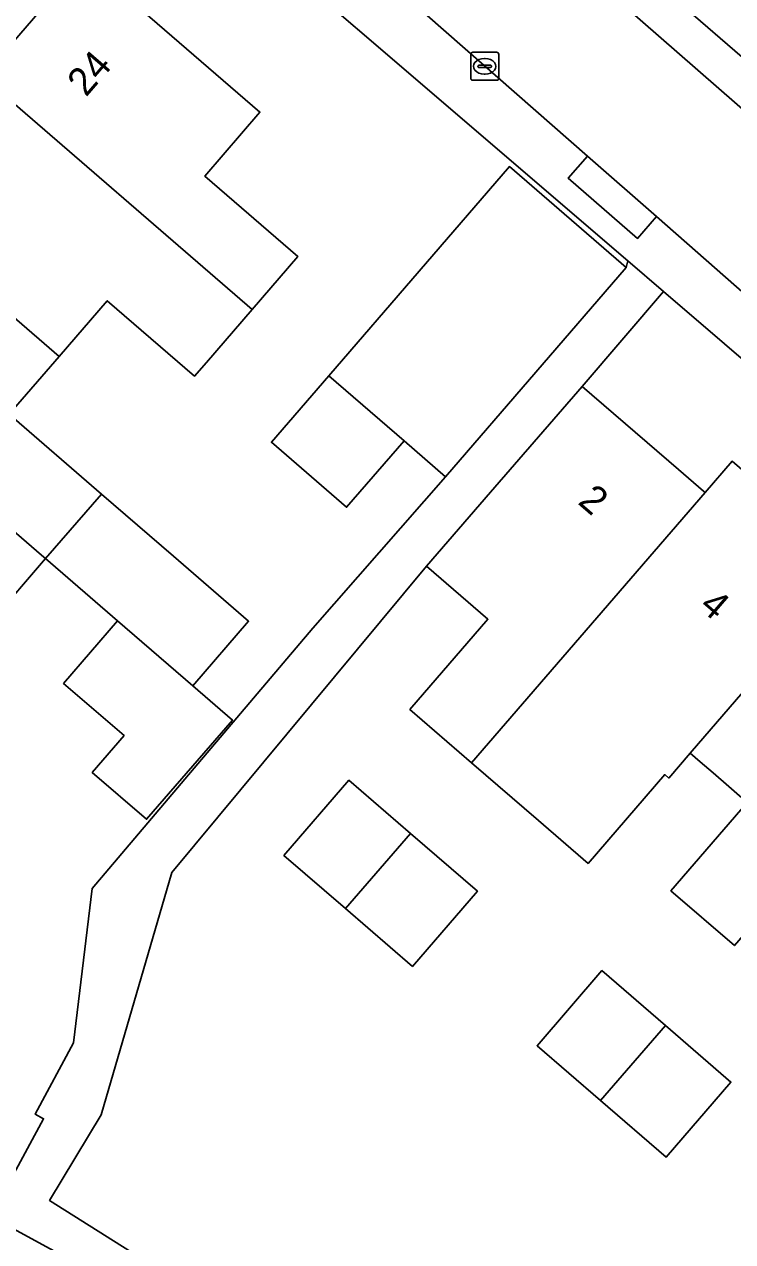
# Model space of a CAD drawing. Extents: x 158352 to 159489, y 383828 to 384603.
# Drawn here: x 159039.72 to 159065.04, y 384024.65 to 384068.15 of the extents above; entities that cross this region are included whole.
import ezdxf

# ---------------------------------------------------------------- set-up
doc = ezdxf.new("R2010")
doc.units = 0
for name, color, linetype in [('IMGEO_Erf', 7, 'Continuous'), ('IMGEO_Groenvoorziening', 7, 'Continuous'), ('IMGEO_Kolk', 7, 'Continuous'), ('IMGEO_Pand', 7, 'Continuous'), ('IMGEO_Pand_nummerreeks', 7, 'Continuous'), ('IMGEO_Rijbaan_lokaal_open', 7, 'Continuous'), ('IMGEO_Voetpad_open', 7, 'Continuous')]:
    doc.layers.add(name, color=color, linetype=linetype)

msp = doc.modelspace()

# ---------------------------------------------------------------- linework, layer by layer
at = {"layer": 'IMGEO_Erf'}
for points in [[(159035.169, 384004.23), (159044.883, 384022.075), (159038.511, 384025.543), (159040.414, 384029.036), (159040.108, 384029.203), (159041.478, 384031.757), (159042.154, 384037.261), (159050.039, 384046.571), (159054.78, 384051.985), (159053.295, 384053.268), (159051.244, 384050.895), (159048.558, 384053.216), (159050.608, 384055.59), (159057.065, 384063.067), (159061.238, 384059.463), (159061.297, 384059.696), (159041.89, 384076.342)], [(159038.241, 384066.277), (159041.85, 384070.452), (159048.145, 384065.012), (159046.171, 384062.728), (159049.501, 384059.852), (159047.865, 384057.96), (159046.232, 384056.07), (159045.807, 384055.578), (159042.686, 384058.275), (159040.963, 384056.281), (159039.179, 384054.216), (159042.479, 384051.364), (159045.051, 384049.141), (159047.739, 384046.818), (159045.745, 384044.511), (159047.16, 384043.288), (159044.092, 384039.739), (159042.152, 384041.415), (159043.288, 384042.729), (159041.127, 384044.597), (159043.058, 384046.833), (159040.485, 384049.056), (159038.553, 384046.821)], [(159062.569, 384058.605), (159059.659, 384055.212), (159063.103, 384052.237), (159063.996, 384051.466), (159064.056, 384051.415), (159065.025, 384052.536), (159069.33, 384048.817), (159069.481, 384048.686), (159069.269, 384048.44), (159073.422, 384044.852), (159076.866, 384041.877), (159077.671, 384041.182), (159077.727, 384041.134), (159077.935, 384041.375), (159082.24, 384037.657), (159081.251, 384036.513), (159081.389, 384036.394), (159082.088, 384035.79), (159085.647, 384032.716), (159087.586, 384034.96), (159087.508, 384035.087), (159084.924, 384038.424)], [(159079.935, 384043.709), (159062.569, 384058.605)], [(159065.104, 384035.228), (159062.837, 384037.186), (159065.562, 384040.34), (159064.341, 384041.396), (159063.876, 384041.797), (159063.525, 384042.101), (159062.758, 384041.214), (159062.616, 384041.337), (159059.876, 384038.164), (159058.101, 384039.697), (159055.712, 384041.761), (159053.509, 384043.664), (159056.296, 384046.889), (159054.105, 384048.782), (159045, 384037.841), (159042.469, 384029.178), (159040.625, 384026.121), (159046.392, 384022.487)]]:
    msp.add_lwpolyline(points, dxfattribs=at)
for points in [[(159055.917, 384037.17), (159053.596, 384034.484), (159051.207, 384036.549), (159049.005, 384038.452), (159051.326, 384041.138), (159053.528, 384039.235)], [(159062.638, 384032.375), (159064.982, 384030.35), (159062.662, 384027.663), (159060.317, 384029.689), (159058.051, 384031.647), (159060.372, 384034.333)]]:
    msp.add_lwpolyline(points, close=True, dxfattribs=at)
at = {"layer": 'IMGEO_Groenvoorziening'}
msp.add_lwpolyline([(159050.8, 384086.238), (159049.737, 384085.023), (159084.241, 384054.827), (159082.23, 384052.422), (159047.486, 384082.448), (159046.647, 384081.489), (159076.165, 384055.717), (159081.639, 384050.956), (159081.812, 384050.789)], dxfattribs=at)
msp.add_lwpolyline([(159049.737, 384085.023), (159047.486, 384082.448), (159082.23, 384052.422), (159084.241, 384054.827)], close=True, dxfattribs=at)
at = {"layer": 'IMGEO_Kolk'}
for p, q in [((159055.68, 384066.225), (159055.68, 384067.077)), ((159055.755, 384067.151), (159056.607, 384067.151)), ((159056.168, 384066.931), (159056.193, 384066.931)), ((159056.681, 384067.077), (159056.681, 384066.225)), ((159055.939, 384066.645), (159055.939, 384066.657)), ((159056.377, 384066.608), (159055.979, 384066.608)), ((159055.982, 384066.694), (159056.38, 384066.694)), ((159056.423, 384066.657), (159056.423, 384066.645)), ((159056.607, 384066.151), (159055.755, 384066.151)), ((159056.191, 384066.371), (159056.166, 384066.371))]:
    msp.add_line(p, q, dxfattribs=at)
for points in [[(159055.68, 384066.225), (159055.68, 384067.077)], [(159055.755, 384067.151), (159056.607, 384067.151)], [(159056.681, 384067.077), (159056.681, 384066.225)], [(159056.607, 384066.151), (159055.755, 384066.151)]]:
    msp.add_lwpolyline(points, dxfattribs=at)
for centre, radius, start, end in [((159055.757, 384067.075), 0.0765, 91.552, 178.448), ((159055.757, 384067.075), 0.0765, 91.552, 178.448), ((159056.605, 384067.075), 0.0765, 1.552, 88.448), ((159056.605, 384067.075), 0.0765, 1.552, 88.448), ((159055.979, 384066.654), 0.0403, 85.8775, 175.7526), ((159055.976, 384066.644), 0.0366, 178.938, 274.7102), ((159056.38, 384066.651), 0.043, 264.8664, 352.4533), ((159056.384, 384066.656), 0.0386, 1.7309, 96.639), ((159055.757, 384066.227), 0.0765, 181.552, 268.448), ((159055.757, 384066.227), 0.0765, 181.552, 268.448), ((159056.605, 384066.227), 0.0765, 271.552, 358.448), ((159056.605, 384066.227), 0.0765, 271.552, 358.448)]:
    msp.add_arc(centre, radius, start, end, dxfattribs=at)
for centre, major_axis, ratio, start_param, end_param in [((159056.167, 384066.651), (-0.387, 0.002), 0.722429, 4.712389, 7.853982), ((159056.192, 384066.651), (-0.39, 0.002), 0.717154, 1.570796, 4.712389)]:
    msp.add_ellipse(centre, major_axis=major_axis, ratio=ratio, start_param=start_param, end_param=end_param, dxfattribs=at)
at = {"layer": 'IMGEO_Pand'}
for points in [[(159038.241, 384066.277), (159047.865, 384057.96), (159049.501, 384059.852), (159046.171, 384062.728), (159048.145, 384065.012), (159041.85, 384070.452)], [(159038.241, 384066.277), (159034.46, 384061.903), (159040.788, 384056.433), (159040.963, 384056.281), (159042.686, 384058.275), (159045.807, 384055.578), (159046.232, 384056.07), (159047.865, 384057.96)], [(159061.238, 384059.463), (159057.065, 384063.067), (159050.608, 384055.59), (159053.295, 384053.268), (159054.78, 384051.985)], [(159034.46, 384061.903), (159031.374, 384058.333), (159030.793, 384057.66), (159030.68, 384057.529), (159040.339, 384049.182), (159040.485, 384049.056), (159042.479, 384051.364), (159039.179, 384054.216), (159040.963, 384056.281), (159040.788, 384056.433)], [(159040.485, 384049.056), (159040.339, 384049.182), (159030.68, 384057.529), (159027.766, 384060.047), (159024.03, 384055.725), (159024.342, 384055.494), (159023.235, 384053.487), (159030.247, 384049.904), (159030.658, 384049.549), (159031.326, 384049.089), (159031.725, 384049.55), (159033.295, 384051.365), (159035.173, 384049.742), (159038.553, 384046.821)], [(159050.608, 384055.59), (159048.558, 384053.216), (159051.244, 384050.895), (159053.295, 384053.268)], [(159064.056, 384051.415), (159063.996, 384051.466), (159063.103, 384052.237), (159059.659, 384055.212), (159056.391, 384051.429), (159054.105, 384048.782), (159056.296, 384046.889), (159053.509, 384043.664), (159055.712, 384041.761)], [(159069.33, 384048.817), (159065.025, 384052.536), (159064.056, 384051.415), (159055.712, 384041.761), (159058.101, 384039.697), (159059.876, 384038.164), (159062.616, 384041.337), (159062.758, 384041.214), (159063.525, 384042.101)], [(159045.051, 384049.141), (159042.479, 384051.364), (159040.485, 384049.056), (159043.058, 384046.833), (159045.745, 384044.511), (159047.739, 384046.818)], [(159073.422, 384044.852), (159069.269, 384048.44), (159069.481, 384048.686), (159069.33, 384048.817), (159063.525, 384042.101), (159063.876, 384041.797), (159064.341, 384041.396), (159065.562, 384040.34), (159062.837, 384037.186), (159065.104, 384035.228)], [(159043.058, 384046.833), (159041.127, 384044.597), (159043.288, 384042.729), (159042.152, 384041.415), (159044.092, 384039.739), (159047.16, 384043.288), (159045.745, 384044.511)], [(159051.207, 384036.549), (159053.528, 384039.235), (159051.326, 384041.138), (159049.005, 384038.452)], [(159051.207, 384036.549), (159053.596, 384034.484), (159055.917, 384037.17), (159053.528, 384039.235)], [(159060.317, 384029.689), (159062.638, 384032.375), (159060.372, 384034.333), (159058.051, 384031.647)], [(159060.317, 384029.689), (159062.662, 384027.663), (159064.982, 384030.35), (159062.638, 384032.375)]]:
    msp.add_lwpolyline(points, close=True, dxfattribs=at)
at = {"layer": 'IMGEO_Rijbaan_lokaal_open'}
msp.add_lwpolyline([(159044.502, 384076.915), (159059.85, 384063.435), (159062.325, 384061.286), (159072.969, 384051.921), (159073.699, 384051.269), (159078.554, 384047.077), (159081.812, 384050.789), (159081.639, 384050.956), (159076.165, 384055.717), (159046.647, 384081.489)], dxfattribs=at)
at = {"layer": 'IMGEO_Voetpad_open'}
for points in [[(159041.502, 384078.446), (159041.89, 384076.342), (159061.297, 384059.696), (159062.569, 384058.605), (159079.935, 384043.709)], [(159083.942, 384041.98), (159080.334, 384045.459), (159078.554, 384047.077), (159073.699, 384051.269), (159072.969, 384051.921), (159062.325, 384061.286), (159061.643, 384060.501), (159059.168, 384062.65), (159059.85, 384063.435), (159044.502, 384076.915)], [(159046.392, 384022.487), (159040.625, 384026.121), (159042.469, 384029.178), (159045, 384037.841), (159054.105, 384048.782), (159056.391, 384051.429), (159059.659, 384055.212), (159062.569, 384058.605), (159061.297, 384059.696), (159061.238, 384059.463), (159054.78, 384051.985), (159050.039, 384046.571), (159042.154, 384037.261), (159041.478, 384031.757), (159040.108, 384029.203), (159040.414, 384029.036), (159038.511, 384025.543), (159044.883, 384022.075)]]:
    msp.add_lwpolyline(points, dxfattribs=at)
msp.add_lwpolyline([(159059.85, 384063.435), (159059.168, 384062.65), (159061.643, 384060.501), (159062.325, 384061.286)], close=True, dxfattribs=at)

# ---------------------------------------------------------------- texts
at = {"layer": 'IMGEO_Pand_nummerreeks'}
for s, rotation, p in [('24', 49.1609, (159041.929, 384065.528)), ('2', 319.1825, (159059.473, 384051.039)), ('4', 319.1825, (159063.81, 384047.292))]:
    msp.add_text(s, height=1, rotation=rotation, dxfattribs=at).set_placement(p)

doc.saveas('drawing.dxf')
